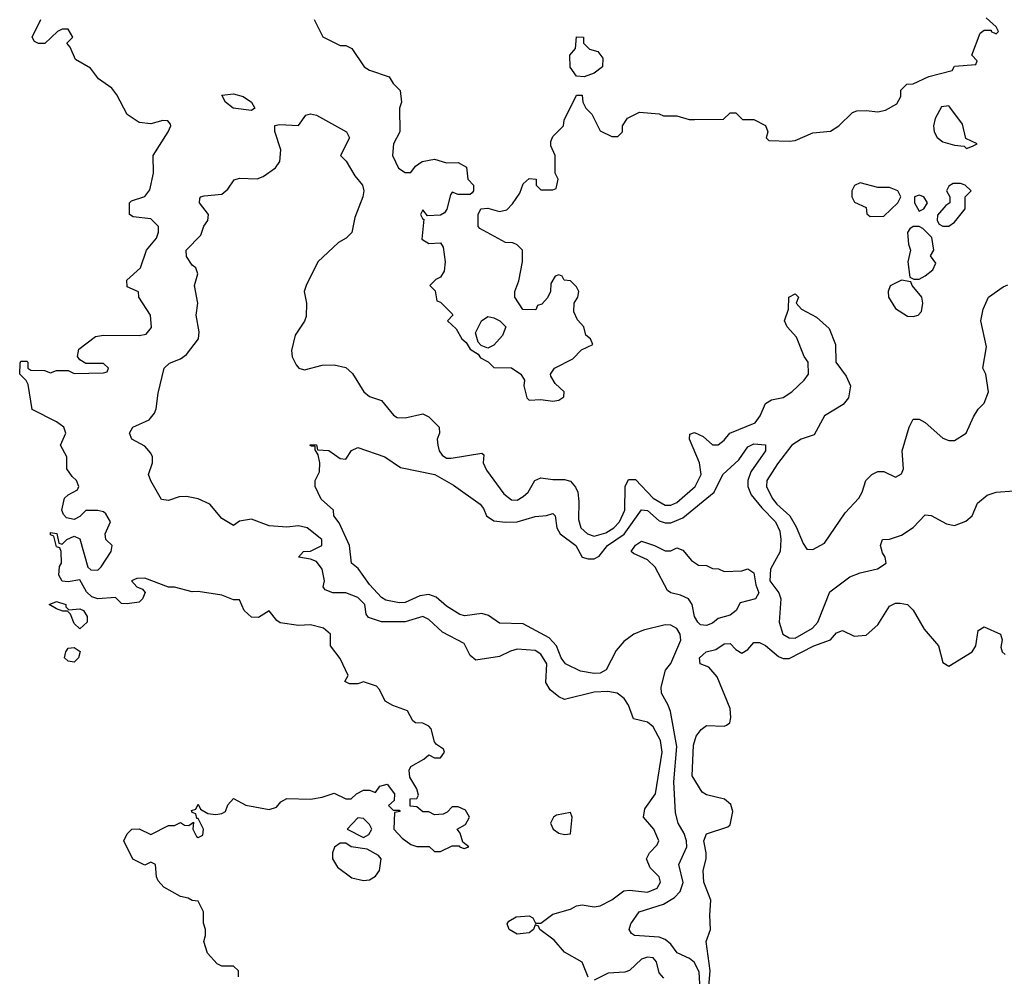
# Model space of a CAD drawing. Header units: inches. Extents: x 2380053 to 2584298, y 380219 to 546618.
# Tile 385 of 656: x 2570586 to 2573918, y 390732 to 393970. Entities that reach past the tile are written whole.
import ezdxf

# ---------------------------------------------------------------- set-up
doc = ezdxf.new("R2010")
doc.units = ezdxf.units.IN
doc.header["$MEASUREMENT"] = 0
doc.layers.add('C5379', color=7, linetype='Continuous')

msp = doc.modelspace()

# ---------------------------------------------------------------- linework, layer by layer
at = {"layer": 'C5379', "color": 2}
for points, elevation in [([(2571326, 390730), (2571326, 390750), (2571310, 390766), (2571270, 390766), (2571254.6, 390774.6), (2571222, 390810), (2571208.7, 390850), (2571215.3, 390870), (2571215.3, 390890), (2571208.4, 390911.6), (2571208, 390950), (2571190, 390986), (2571170, 390988), (2571156.4, 390996.4), (2571130, 391002), (2571073.6, 391033.6), (2571054.6, 391054.6), (2571048.4, 391068.4), (2571046, 391110), (2571030, 391118), (2571010, 391108), (2570968.4, 391128.4), (2570938, 391190), (2570950, 391214), (2570966, 391230), (2570990, 391231.3), (2571030, 391212), (2571090, 391242), (2571110, 391242), (2571130, 391252), (2571143.6, 391243.6), (2571158, 391242), (2571174, 391254), (2571172, 391230), (2571184.7, 391204.7), (2571190, 391202), (2571206, 391210), (2571208, 391230), (2571190, 391266), (2571186, 391266), (2571182, 391282), (2571170, 391286), (2571167.3, 391292.7), (2571182, 391298), (2571190, 391314), (2571198, 391298), (2571222.8, 391282.8), (2571250, 391279.1), (2571270, 391282.8), (2571282, 391290), (2571290, 391312), (2571310, 391334), (2571350.9, 391310.9), (2571430, 391296), (2571455.3, 391304.7), (2571470, 391322), (2571490, 391334), (2571570, 391331), (2571610, 391338), (2571650, 391351.3), (2571690, 391332), (2571707.3, 391332.7), (2571726, 391350), (2571750, 391362), (2571770, 391362), (2571790, 391354), (2571804.7, 391375.3), (2571830, 391382), (2571854, 391350), (2571852.7, 391327.3), (2571834, 391310), (2571850, 391294), (2571870, 391294), (2571874, 391290), (2571854, 391286), (2571852, 391230), (2571879.8, 391199.8), (2571910, 391178), (2571930, 391171.3), (2571971.6, 391171.6), (2571990, 391154), (2572010, 391154), (2572050, 391174), (2572074, 391174), (2572074, 391170), (2572090, 391164.7), (2572106, 391170), (2572086, 391186), (2572076.4, 391216.4), (2572066, 391230), (2572094.6, 391245.4), (2572108, 391270), (2572094.6, 391294.6), (2572070, 391306), (2572050, 391306), (2572032.7, 391287.3), (2572019.6, 391280.4), (2571990, 391278), (2571970, 391288), (2571950, 391288), (2571930, 391306), (2571907.3, 391307.3), (2571907.3, 391332.7), (2571930, 391334), (2571935.3, 391344.7), (2571930, 391366), (2571906, 391406), (2571904, 391430), (2571910, 391442), (2571953.6, 391466.4), (2571970, 391482), (2571990, 391471.3), (2572010, 391471.3), (2572024, 391490), (2572020.4, 391500.4), (2571996.4, 391516.4), (2571990, 391526), (2571978, 391570), (2571970, 391578), (2571950, 391588.7), (2571926, 391590), (2571916.4, 391596.4), (2571898, 391630), (2571848.4, 391648.4), (2571823.1, 391663.1), (2571803.1, 391703.1), (2571793.6, 391713.6), (2571750, 391728.7), (2571730, 391722), (2571702, 391722), (2571686, 391730), (2571698, 391750), (2571670, 391808), (2571638, 391850), (2571638, 391890), (2571614, 391910), (2571570, 391922), (2571530, 391919.6), (2571467.8, 391927.8), (2571455.9, 391935.9), (2571430, 391968.7), (2571393.7, 391946.3), (2571370, 391947.8), (2571345.2, 391970), (2571330, 392006), (2571310, 392006), (2571270, 392022), (2571190, 392034), (2571170, 392033.2), (2571110, 392048.7), (2571090, 392049), (2571010, 392079), (2570982, 392078), (2570964.7, 392070), (2570982, 392050), (2571002, 392042), (2571010.6, 392030.6), (2571002, 392010), (2570990, 391998), (2570950, 391992.7), (2570930, 391994), (2570910, 392014), (2570850.5, 392009.5), (2570830, 392016.2), (2570812.6, 392032.6), (2570790, 392074), (2570750, 392066.6), (2570729.6, 392069.6), (2570718, 392090), (2570721.2, 392118.8), (2570728, 392130), (2570726, 392170), (2570722, 392182), (2570710, 392186), (2570702, 392222), (2570690, 392226), (2570690, 392234), (2570711.2, 392231.1), (2570718, 392198), (2570730, 392194), (2570746, 392210), (2570770, 392222), (2570790, 392212), (2570816.9, 392116.9), (2570827.1, 392107.1), (2570850, 392106.8), (2570862, 392118), (2570896, 392170), (2570899, 392190), (2570878, 392210), (2570875.3, 392230), (2570893.2, 392270), (2570877.5, 392297.5), (2570870, 392304), (2570850, 392309), (2570810, 392308), (2570790, 392288), (2570770, 392278), (2570744, 392284), (2570734.6, 392294.6), (2570728.7, 392310), (2570738, 392350), (2570750, 392362), (2570782, 392378), (2570786, 392390), (2570778, 392410), (2570763.2, 392423.2), (2570745.2, 392450), (2570745.2, 392490), (2570724, 392530), (2570742, 392570), (2570735.3, 392590), (2570710, 392609), (2570628, 392650), (2570614.6, 392734.6), (2570608.4, 392748.4), (2570586, 392770), (2570587.3, 392807.3), (2570590, 392814), (2570610, 392814), (2570614, 392810), (2570614, 392790), (2570623.6, 392783.6), (2570670, 392782), (2570690, 392774), (2570710, 392782), (2570750, 392782), (2570770, 392772), (2570870, 392774), (2570882, 392778), (2570886, 392790), (2570870, 392806), (2570810, 392806), (2570790, 392818), (2570782, 392830), (2570785.6, 392854.4), (2570842.9, 392897.1), (2570870, 392902), (2570990, 392900.7), (2571014.2, 392905.8), (2571032.3, 392927.7), (2571029, 392970), (2570988.7, 393030), (2570988, 393048), (2570950, 393066), (2570948.4, 393088.4), (2570995.3, 393130), (2571015.3, 393190), (2571048.7, 393230), (2571055.3, 393250), (2571055.3, 393270), (2571030, 393295.3), (2570970, 393302), (2570958, 393310), (2570958, 393350), (2570964, 393356), (2571010, 393371.3), (2571026.3, 393393.7), (2571039.3, 393450), (2571038, 393510), (2571088, 393590), (2571098, 393610), (2571096.4, 393616.4), (2571087.3, 393627.3), (2571070, 393628), (2571030, 393617.2), (2570990, 393621.2), (2570949.3, 393649.3), (2570914.8, 393714.8), (2570897.5, 393737.5), (2570853.2, 393770), (2570825.6, 393805.6), (2570774.6, 393834.6), (2570756.4, 393876.4), (2570746, 393890), (2570766, 393910), (2570750, 393938), (2570730, 393938), (2570714, 393930), (2570671.3, 393888.7), (2570650, 393888.7), (2570636.4, 393896.4), (2570628.7, 393910), (2570658, 393970)], 30), ([(2571582, 393970), (2571611.6, 393911.6), (2571670, 393882), (2571690, 393882), (2571710, 393872), (2571751.3, 393810), (2571770, 393798.8), (2571836, 393776), (2571850, 393754), (2571874, 393730), (2571878, 393690), (2571871, 393670), (2571872, 393590), (2571850.8, 393550), (2571847.3, 393510), (2571867.5, 393467.5), (2571890, 393452), (2571910, 393452), (2571926, 393474), (2571948, 393490), (2571990, 393497.3), (2572030, 393484.7), (2572070, 393486), (2572098, 393470), (2572102, 393430), (2572122, 393410), (2572122, 393390), (2572116.9, 393383.1), (2572110, 393378), (2572070, 393378), (2572050, 393386), (2572043.6, 393376.4), (2572031.6, 393328.4), (2572023.6, 393316.4), (2572010, 393308), (2571966, 393306), (2571950, 393326), (2571942, 393310), (2571950, 393294), (2571954, 393294), (2571946.4, 393226.4), (2571970, 393212), (2572010, 393214), (2572019.6, 393199.6), (2572026, 393150), (2572022, 393118), (2572010, 393098), (2571994, 393090), (2571974, 393070), (2571991.6, 393051.6), (2571998, 393018), (2572010, 393014), (2572050, 392974), (2572052, 392970), (2572034, 392950), (2572063.6, 392923.6), (2572082, 392890), (2572096.9, 392876.9), (2572110, 392854), (2572138, 392838), (2572145.4, 392825.4), (2572171.2, 392811.1), (2572190, 392792), (2572250, 392791.3), (2572282, 392770), (2572294, 392750), (2572292, 392730), (2572302, 392690), (2572310, 392682), (2572350, 392684.7), (2572390, 392678), (2572410, 392682), (2572427.3, 392692.7), (2572428, 392710), (2572398, 392738), (2572383.1, 392763.1), (2572382, 392770), (2572395.3, 392790), (2572458, 392822), (2572487.3, 392852.7), (2572526, 392870), (2572518, 392890), (2572502, 392902), (2572495.3, 392930), (2572474, 392954), (2572461.2, 392981.2), (2572462, 393010), (2572475.3, 393030), (2572478, 393050), (2572470, 393066), (2572450, 393086), (2572428.4, 393088.4), (2572422, 393102), (2572410, 393106), (2572398, 393102), (2572383.6, 393076.4), (2572382, 393050), (2572371.6, 393028.4), (2572352.7, 393007.3), (2572338, 393002), (2572332.7, 392987.3), (2572288.8, 392988.9), (2572262, 393030), (2572262, 393050), (2572274.6, 393085.4), (2572288, 393150), (2572288, 393190), (2572270, 393208), (2572254.6, 393214.6), (2572230, 393215.3), (2572143.1, 393263.1), (2572138, 393270), (2572138, 393310), (2572146, 393330), (2572170, 393331.3), (2572210, 393321), (2572234, 393326), (2572254, 393346), (2572278, 393382), (2572290, 393414), (2572310, 393432), (2572334, 393430), (2572334, 393410), (2572350, 393394), (2572390, 393394), (2572402, 393398), (2572408, 393430), (2572398, 393450), (2572398, 393510), (2572383.1, 393543.1), (2572383.1, 393556.9), (2572390, 393574), (2572426, 393610), (2572428, 393630), (2572470, 393714), (2572490, 393714), (2572492, 393690), (2572502, 393670), (2572522, 393650), (2572550, 393594), (2572590, 393574), (2572610, 393574), (2572626, 393590), (2572626, 393610), (2572643.1, 393636.9), (2572683.1, 393656.9), (2572750, 393651.3), (2572764.7, 393644.7), (2572810, 393644.7), (2572851.6, 393631.6), (2572870, 393631.3), (2572967.3, 393632.7), (2572990, 393654), (2573010, 393654), (2573032, 393632), (2573070, 393631.3), (2573110, 393612), (2573118, 393590), (2573112, 393570), (2573121, 393561), (2573190, 393558), (2573210, 393561), (2573270, 393586.8), (2573330, 393592), (2573358, 393610), (2573404.7, 393655.3), (2573419, 393661), (2573450, 393662.8), (2573490, 393658), (2573516.4, 393663.6), (2573554.6, 393685.4), (2573568, 393710), (2573568.4, 393731.6), (2573588.4, 393751.6), (2573610, 393752), (2573663.1, 393776.9), (2573742, 393798), (2573750, 393812), (2573822, 393818), (2573826, 393830), (2573808, 393850), (2573836.4, 393923.6), (2573850, 393934), (2573874, 393934), (2573874, 393930), (2573890, 393922), (2573898, 393930), (2573890, 393946), (2573856.4, 393976.4)], 30), ([(2572510, 390729), (2572490, 390779.3), (2572430, 390813.2), (2572394.5, 390854.5), (2572346, 390890), (2572342, 390902), (2572330, 390906), (2572324.7, 390890), (2572310, 390879), (2572270, 390874), (2572242, 390890), (2572235.3, 390910), (2572241.2, 390918.8), (2572266.6, 390933.4), (2572310, 390936), (2572322, 390930), (2572332, 390912), (2572350, 390911.3), (2572390, 390942), (2572450, 390958.8), (2572470, 390970.7), (2572490, 390973.4), (2572530, 390967.3), (2572550, 390970.8), (2572590, 390990.8), (2572630, 391020.7), (2572650, 391023), (2572710, 391016.4), (2572742.7, 391030), (2572755.1, 391050), (2572750, 391068), (2572719.1, 391099.1), (2572706.6, 391130), (2572717.2, 391150), (2572743.7, 391176.3), (2572749.3, 391190), (2572731.8, 391230), (2572697.2, 391270), (2572701.6, 391298.4), (2572737.6, 391350), (2572759.7, 391490), (2572754.3, 391530), (2572730, 391576), (2572710, 391592.3), (2572663.2, 391603.2), (2572646, 391650), (2572631.7, 391671.7), (2572608, 391690), (2572576.2, 391696.2), (2572530, 391693.6), (2572430, 391669), (2572410, 391678), (2572381.3, 391701.3), (2572366.2, 391726.2), (2572369.5, 391790), (2572350, 391822.7), (2572330, 391835.1), (2572270, 391839), (2572247.1, 391832.9), (2572210, 391814), (2572130, 391802), (2572110, 391818), (2572090, 391858), (2572017.2, 391897.2), (2571970, 391939.3), (2571950, 391949.4), (2571890, 391931.3), (2571810, 391931.5), (2571766.6, 391946.6), (2571758, 391958), (2571753.6, 391990), (2571730, 392014.5), (2571690, 392029.4), (2571646, 392030), (2571620.1, 392040.1), (2571613.2, 392050), (2571617, 392070), (2571609.5, 392109.5), (2571590, 392135.3), (2571570, 392144), (2571529, 392150), (2571546, 392170), (2571570, 392171), (2571608, 392190), (2571608.7, 392210), (2571559, 392250), (2571530, 392257), (2571490, 392251.6), (2571430, 392256.3), (2571370, 392278.7), (2571330, 392272.3), (2571310, 392257.2), (2571270, 392280.9), (2571230, 392329.6), (2571190, 392348), (2571150, 392356.3), (2571125.7, 392354.3), (2571090, 392342.7), (2571065.6, 392345.6), (2571029.4, 392409.4), (2571022, 392430), (2571035.1, 392470), (2571035.1, 392490), (2571030, 392502), (2571010, 392526), (2570966, 392550), (2570958, 392570), (2570969.2, 392590), (2571024.2, 392615.8), (2571041.7, 392638.3), (2571047.9, 392652.1), (2571054.1, 392705.8), (2571075.1, 392790), (2571093.1, 392806.9), (2571130, 392821.3), (2571150, 392836.4), (2571191.4, 392890), (2571193.4, 392913.4), (2571183.7, 392970), (2571189.4, 393010), (2571177.2, 393070), (2571189, 393110), (2571182, 393130), (2571170, 393139), (2571150, 393168.7), (2571149.6, 393190), (2571199.3, 393240.7), (2571209.6, 393270.4), (2571222.7, 393290), (2571225.2, 393310), (2571194, 393350), (2571195.3, 393364.7), (2571198, 393370), (2571210, 393374), (2571270, 393378.8), (2571290, 393396), (2571312.3, 393427.7), (2571330, 393433), (2571390, 393430.7), (2571410, 393438.8), (2571451.6, 393468.4), (2571466.6, 393490), (2571469.4, 393529.4), (2571449.1, 393590.9), (2571449, 393611), (2571465.2, 393614.8), (2571530, 393612), (2571554, 393646), (2571570, 393651.3), (2571590, 393646), (2571692, 393590), (2571702, 393570), (2571672, 393510), (2571690.9, 393490.9), (2571720.7, 393440.7), (2571746, 393410), (2571750.5, 393390.5), (2571746.8, 393370), (2571719.8, 393300.2), (2571710.5, 393249.5), (2571691.3, 393230), (2571664.9, 393215.1), (2571594.4, 393150), (2571554.9, 393070), (2571548.2, 393050), (2571556.5, 393010), (2571554.9, 392965.1), (2571550.3, 392949.7), (2571518.6, 392901.4), (2571505.3, 392850), (2571508.6, 392828.5), (2571521.3, 392801.3), (2571530.5, 392790.5), (2571550, 392784.9), (2571610, 392800.3), (2571650, 392801.1), (2571690, 392792.7), (2571712.1, 392772.1), (2571750.5, 392710.5), (2571770, 392694.8), (2571810, 392681), (2571850.6, 392630.6), (2571863, 392623), (2571890, 392622), (2571950, 392636), (2571970, 392626), (2572006, 392590), (2572006.8, 392570), (2571999.1, 392550), (2572000.5, 392530), (2572005.5, 392510), (2572015.2, 392495.2), (2572030, 392485.5), (2572045.8, 392485.8), (2572150, 392502), (2572156.9, 392496.9), (2572154.8, 392470), (2572165.5, 392445.5), (2572224.6, 392364.6), (2572250, 392344.9), (2572270, 392343), (2572290, 392355.5), (2572306.6, 392370), (2572329.7, 392410.3), (2572350, 392419.1), (2572390, 392413), (2572430, 392413.4), (2572450, 392407.3), (2572467, 392387), (2572474.4, 392370), (2572478.6, 392338.6), (2572477.6, 392277.6), (2572485.5, 392250), (2572508, 392230), (2572530, 392221.7), (2572570, 392233.1), (2572596.9, 392250), (2572615.4, 392270), (2572633.7, 392310), (2572634.5, 392390), (2572646.2, 392413.8), (2572670, 392413), (2572730, 392350.4), (2572770, 392326.4), (2572790, 392326.4), (2572810, 392335.5), (2572872, 392390), (2572891.6, 392430), (2572886, 392470), (2572852.3, 392550), (2572853.6, 392566.4), (2572870, 392573), (2572899, 392559), (2572930, 392531), (2572950, 392531), (2572970, 392546), (2572989.5, 392570.5), (2573074.6, 392605.4), (2573091.3, 392628.7), (2573110, 392670.8), (2573130, 392683), (2573170, 392690.5), (2573199.3, 392710), (2573240.9, 392750), (2573255.1, 392770), (2573254.5, 392810), (2573240.7, 392830), (2573215.1, 392895.1), (2573182.7, 392930), (2573174, 392950), (2573188, 392990), (2573188.7, 393030), (2573210, 393042), (2573222, 393030), (2573214, 393010), (2573232, 392990), (2573282.5, 392962.5), (2573324.9, 392924.9), (2573346.8, 392870), (2573347.7, 392810), (2573383.4, 392763.4), (2573397.3, 392730), (2573390.7, 392690), (2573372.7, 392667.3), (2573310, 392629.3), (2573274.9, 392565.1), (2573230, 392549.6), (2573199.3, 392530), (2573150, 392466.6), (2573114.9, 392410), (2573113, 392390), (2573132.7, 392350), (2573148.4, 392330), (2573192.7, 392290), (2573213.4, 392253.4), (2573236.8, 392196.8), (2573250, 392178), (2573270, 392176), (2573310, 392198), (2573379.3, 392300.7), (2573425.2, 392350), (2573437.2, 392370), (2573449.3, 392410), (2573470, 392430.8), (2573490, 392441), (2573510, 392441), (2573550, 392421), (2573570, 392432), (2573577.2, 392450), (2573572.3, 392510), (2573596, 392590), (2573610, 392618), (2573630, 392618), (2573650, 392606.8), (2573710, 392553.4), (2573730, 392545.5), (2573750, 392545.5), (2573789.2, 392570), (2573814, 392626), (2573830, 392651.3), (2573850, 392672), (2573864, 392710), (2573855.3, 392770), (2573845.2, 392790), (2573857.5, 392862.5), (2573838.7, 392950), (2573846, 392990), (2573864.5, 393030), (2573914.5, 393065.5), (2573930, 393072.2)], 26), ([(2572891.2, 390650), (2572885.6, 390745.6), (2572870, 390778.7), (2572852.5, 390792.5), (2572811, 390811), (2572790, 390840.7), (2572770, 390856.9), (2572750, 390864.7), (2572666, 390870), (2572656.4, 390876.4), (2572648.7, 390890), (2572654, 390910), (2572682.7, 390950), (2572764.2, 390975.8), (2572801.4, 390998.6), (2572821.5, 391018.5), (2572831.1, 391048.9), (2572816.9, 391110), (2572843.1, 391170), (2572842.2, 391190), (2572834.8, 391214.8), (2572814.5, 391250), (2572805.4, 391285.4), (2572799.7, 391390), (2572809.8, 391510), (2572788, 391628), (2572780.9, 391650), (2572758, 391690), (2572757, 391710), (2572772, 391768), (2572789.4, 391790.6), (2572822.9, 391870), (2572821.6, 391890), (2572810, 391909.3), (2572790, 391920.7), (2572770, 391921.6), (2572696.9, 391903.1), (2572664, 391890), (2572630, 391865.1), (2572604.9, 391835), (2572571.2, 391768.8), (2572550, 391758), (2572530, 391756.3), (2572484.2, 391764.2), (2572433.2, 391790), (2572418.7, 391810), (2572403, 391850), (2572377.8, 391877.8), (2572290, 391925.4), (2572210, 391927), (2572173, 391953), (2572150, 391959.7), (2572092, 391952), (2572075.9, 391955.9), (2572030, 391985.1), (2571994.9, 392014.9), (2571970, 392024.4), (2571940.2, 392019.8), (2571890, 391997.6), (2571870, 391995.6), (2571824.9, 392004.9), (2571810, 392014.5), (2571770, 392057.6), (2571731.6, 392111.6), (2571709.2, 392130), (2571701.6, 392190), (2571666.8, 392266.8), (2571648.7, 392290), (2571648, 392310), (2571606.3, 392346.3), (2571586, 392390), (2571586, 392410), (2571600.4, 392439.6), (2571601.2, 392470), (2571596.4, 392496.4), (2571586, 392514), (2571586, 392526), (2571574, 392526), (2571568.8, 392528.9), (2571570, 392532), (2571590.9, 392530.9), (2571594, 392514), (2571631.6, 392511.6), (2571670, 392484.7), (2571690, 392482), (2571708.7, 392511.3), (2571730, 392522), (2571822, 392490), (2571874.4, 392454.4), (2571991, 392430), (2572054.4, 392394.4), (2572144, 392330), (2572155.6, 392315.6), (2572165.5, 392290), (2572190, 392273.4), (2572230, 392268.8), (2572270, 392270.3), (2572330, 392287.7), (2572369, 392291), (2572390, 392298), (2572398, 392290), (2572404, 392250), (2572414.9, 392230), (2572468.4, 392190), (2572490, 392150.8), (2572510, 392144.4), (2572530, 392144.4), (2572546.5, 392153.5), (2572574.7, 392190), (2572631.8, 392228.2), (2572690, 392310.4), (2572710, 392308.7), (2572750, 392273.4), (2572770, 392266.3), (2572790, 392266.5), (2572830, 392283.6), (2572936.2, 392370), (2572965.1, 392430), (2573020.1, 392479.9), (2573050, 392524), (2573070, 392534.4), (2573110, 392530.7), (2573110.4, 392510), (2573060.5, 392439.5), (2573050.3, 392410), (2573050.3, 392390), (2573061.3, 392361.3), (2573097.2, 392317.2), (2573144.2, 392270), (2573158, 392238), (2573161.5, 392210), (2573159, 392170), (2573127.1, 392110), (2573124.9, 392070), (2573155.5, 392030), (2573161.6, 392010), (2573156.4, 391930), (2573168.6, 391890), (2573190, 391877.1), (2573210, 391876.4), (2573269.3, 391910), (2573286.6, 391930), (2573327.3, 392032.7), (2573395.6, 392084.4), (2573430, 392097.3), (2573489.2, 392110.8), (2573518, 392130), (2573515.3, 392150), (2573505.6, 392165.6), (2573499, 392190), (2573506, 392210), (2573530, 392211), (2573570, 392224.7), (2573610, 392251), (2573650, 392294), (2573670, 392291.3), (2573722.8, 392262.8), (2573750, 392258), (2573787.3, 392272.7), (2573809, 392290), (2573827, 392333), (2573859.5, 392360.5), (2573890, 392370.7), (2573950, 392374.8)], 22), ([(2572915.3, 390670), (2572923.1, 390750), (2572908.7, 390850), (2572924, 390890), (2572921.2, 390938.8), (2572925.2, 390990), (2572901.2, 391050), (2572899.3, 391090), (2572909.3, 391130), (2572909.3, 391150), (2572900.9, 391190), (2572910, 391214), (2572982.7, 391237.3), (2572990, 391244.7), (2572999.5, 391290), (2572992.8, 391312.8), (2572971.3, 391331.3), (2572910, 391346), (2572895.5, 391355.5), (2572861.2, 391410), (2572866.3, 391513.7), (2572875.1, 391544.9), (2572892.3, 391567.7), (2572910, 391581), (2572970, 391578.8), (2572978, 391582), (2572988.7, 391590), (2572992.5, 391607.5), (2572990, 391638), (2572946, 391746), (2572918.6, 391778.6), (2572888.7, 391790), (2572886, 391810), (2572909, 391830), (2572941.5, 391838.5), (2572970, 391857.3), (2572990, 391858.8), (2573010, 391838), (2573030, 391826), (2573050, 391838), (2573070, 391862), (2573090, 391862), (2573110, 391851.3), (2573154, 391814), (2573170, 391807.7), (2573190, 391807.7), (2573273.2, 391850), (2573329.7, 391870.3), (2573350, 391894), (2573370, 391902.8), (2573410, 391882.8), (2573450, 391886.8), (2573490, 391921), (2573530, 391984.7), (2573550, 391994.8), (2573565.6, 391994.4), (2573590, 391990.8), (2573610, 391971.3), (2573646.4, 391906.4), (2573694.8, 391850), (2573710, 391794), (2573730, 391782), (2573809.4, 391830.6), (2573821.2, 391850), (2573830, 391902), (2573850, 391914.8), (2573904.7, 391890), (2573911, 391871), (2573906, 391846), (2573911.3, 391830), (2573921.4, 391821.4)], 18), ([(2572765.3, 390725.3), (2572750, 390744), (2572741.2, 390781.2), (2572730, 390794.5), (2572710, 390796.2), (2572690, 390789.5), (2572650, 390752), (2572634.4, 390745.6), (2572577.3, 390742.7), (2572530, 390719.3)], 26)]:
    msp.add_lwpolyline(points, dxfattribs=dict(at, elevation=elevation))
for points, elevation in [([(2572496.4, 393776.4), (2572470, 393778), (2572449, 393809), (2572448, 393850), (2572467.3, 393872.7), (2572470, 393912), (2572494, 393910), (2572494, 393890), (2572514, 393870), (2572542, 393862), (2572559.6, 393839.6), (2572558, 393810), (2572530, 393788.7)], 30), ([(2571370, 393662), (2571308.7, 393670), (2571282, 393690), (2571270, 393714), (2571310, 393718.8), (2571342, 393710), (2571371, 393690), (2571382, 393670)], 26), ([(2573730, 393678), (2573705.4, 393674.6), (2573684.5, 393635.5), (2573678.8, 393610), (2573681, 393590), (2573690.7, 393570.7), (2573710, 393556), (2573750, 393544.7), (2573782, 393542), (2573790, 393534), (2573810, 393542), (2573826, 393550), (2573787.3, 393567.3), (2573776.4, 393616.4), (2573734, 393674)], 30), ([(2573430, 393418), (2573411.6, 393408.4), (2573402, 393390), (2573402, 393370), (2573411.6, 393351.6), (2573450, 393334), (2573452.7, 393312.7), (2573463.6, 393303.6), (2573510, 393304.7), (2573558, 393350), (2573568, 393370), (2573558, 393390), (2573530, 393402), (2573490, 393402)], 30), ([(2573770, 393415.3), (2573744.7, 393415.3), (2573730, 393406), (2573722, 393390), (2573734, 393370), (2573734, 393350), (2573719.6, 393340.4), (2573691.6, 393308.4), (2573691.3, 393290), (2573698, 393278), (2573710, 393271.3), (2573730, 393271.3), (2573750, 393284.7), (2573786, 393330), (2573786, 393370), (2573806, 393390), (2573786, 393410)], 30), ([(2573630, 393375.3), (2573614, 393370), (2573614, 393350), (2573630, 393322), (2573646, 393330), (2573658, 393350), (2573646, 393370)], 30), ([(2573630, 393269.2), (2573610, 393269.2), (2573598, 393262), (2573590.7, 393249.3), (2573593.4, 393210), (2573601, 393190), (2573591, 393150), (2573598, 393098), (2573611.3, 393091.3), (2573630, 393091), (2573650, 393102.8), (2573676.5, 393123.5), (2573686, 393146), (2573668, 393170), (2573679, 393190), (2573672.7, 393232.7), (2573642.7, 393262.7)], 30), ([(2573570, 393088), (2573531.6, 393068.4), (2573524.7, 393050), (2573526, 393030), (2573550, 392992), (2573590, 392966), (2573610, 392964.7), (2573626, 392970), (2573638, 392982), (2573642, 393010), (2573639, 393030), (2573606, 393070), (2573602, 393082)], 30), ([(2572170, 392858), (2572147.3, 392867.3), (2572138, 392878), (2572128, 392910), (2572149.1, 392950.9), (2572170, 392964.7), (2572190, 392961), (2572210.7, 392950.7), (2572231.3, 392930), (2572219.8, 392900.2), (2572190, 392868)], 30), ([(2572770, 392172), (2572790, 392172), (2572810, 392182), (2572830, 392174), (2572859.6, 392139.6), (2572883.6, 392123.6), (2572910, 392122), (2572930, 392112), (2572951.2, 392111.1), (2572970, 392102), (2573030, 392104.7), (2573050, 392111.3), (2573070, 392098), (2573076.7, 392056.7), (2573086.8, 392030), (2573076, 392010), (2573023.6, 391996.4), (2573010.4, 391969.6), (2572990, 391954), (2572950, 391942.7), (2572930, 391926.6), (2572910, 391919.3), (2572890, 391921.2), (2572881.2, 391930), (2572869.2, 391950), (2572862, 391990), (2572849.2, 392009.2), (2572822, 392022), (2572789.3, 392029.3), (2572778, 392038), (2572736.5, 392116.5), (2572710, 392142), (2572662.7, 392162.7), (2572655.3, 392170), (2572670, 392190.8), (2572690, 392204.7), (2572734, 392190)], 18), ([(2570752.7, 391972.7), (2570790, 391976), (2570802, 391970), (2570814, 391950), (2570814, 391930), (2570790, 391908), (2570770, 391926), (2570758, 391958), (2570748, 391968), (2570732, 391968), (2570710, 391975.3), (2570686, 391990), (2570710, 392001), (2570742, 391990), (2570742, 391982)], 30), ([(2570770, 391795.3), (2570750, 391798), (2570738, 391810), (2570742, 391830), (2570750, 391842), (2570770, 391844.7), (2570790.7, 391830.7), (2570784.7, 391810)], 30), ([(2572450, 391286), (2572402.8, 391277.2), (2572392, 391270), (2572382, 391250), (2572391.3, 391230), (2572410, 391216), (2572430, 391211.3), (2572450, 391214), (2572455.3, 391270)], 30), ([(2571730, 391268), (2571694, 391230), (2571750, 391202), (2571768, 391212), (2571778, 391230), (2571770, 391246), (2571750, 391266)], 30), ([(2571690, 391182), (2571670, 391182), (2571650.8, 391169.2), (2571644.7, 391150), (2571644.7, 391130), (2571661.7, 391101.7), (2571710, 391065.5), (2571750, 391056.4), (2571770, 391058), (2571789.6, 391070.4), (2571803.7, 391090), (2571809, 391129), (2571800.4, 391140.4), (2571762, 391162), (2571708, 391170)], 30)]:
    msp.add_lwpolyline(points, close=True, dxfattribs=dict(at, elevation=elevation))

doc.saveas('drawing.dxf')
